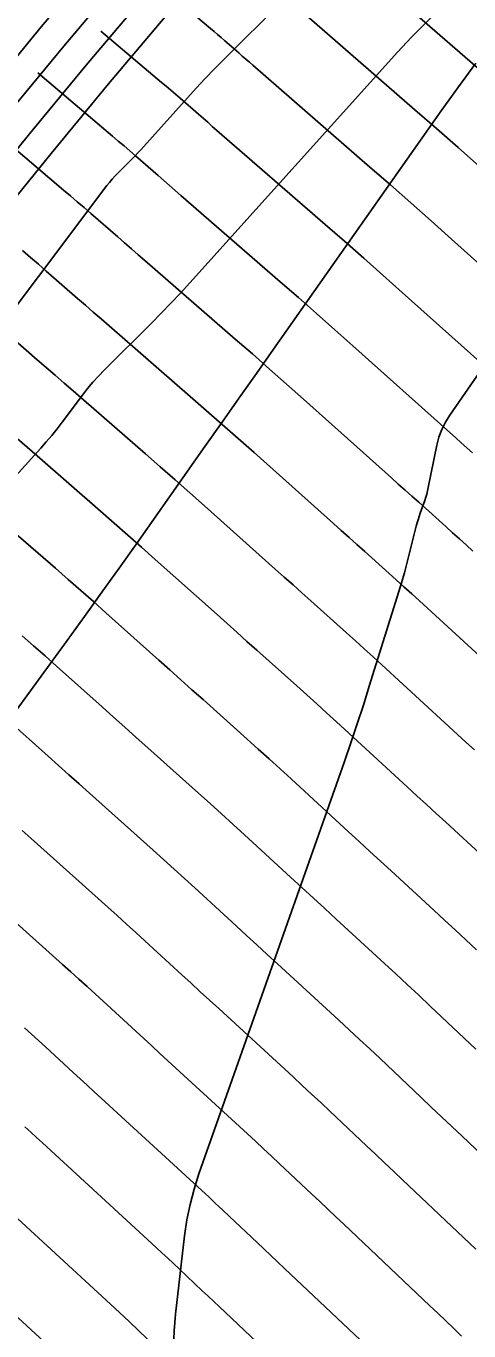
# Model space of a CAD drawing. Extents: x 1005228 to 1008882, y 1883389 to 1885754.
# Drawn here: x 1007867.2 to 1007885.5, y 1884787.6 to 1884841.4 of the extents above; entities that cross this region are included whole.
import ezdxf

# ---------------------------------------------------------------- set-up
doc = ezdxf.new("R2010")
doc.units = 0
for name, color, linetype in [('ATDIMS', 7, 'Continuous'), ('C-ANNO-NOTE', 7, 'Continuous'), ('S_BRIDGE', 7, 'Continuous'), ('TSOBSTACLE', 7, 'Continuous')]:
    doc.layers.add(name, color=color, linetype=linetype)

msp = doc.modelspace()

# ---------------------------------------------------------------- linework, layer by layer
at = {"layer": 'ATDIMS'}
for points in [[(1007885.938, 1884835.614), (1007885.052, 1884836.398), (1007884.163, 1884837.179), (1007883.272, 1884837.957), (1007878.071, 1884842.479), (1007877.97, 1884842.567), (1007877.87, 1884842.655), (1007877.769, 1884842.742), (1007877.668, 1884842.83), (1007877.265, 1884843.181), (1007877.164, 1884843.268), (1007877.063, 1884843.356), (1007876.961, 1884843.442), (1007876.86, 1884843.529), (1007875.533, 1884844.652)], [(1007867.086, 1884832.146), (1007867.413, 1884831.867), (1007867.738, 1884831.587), (1007868.062, 1884831.306), (1007869.357, 1884830.178), (1007869.681, 1884829.896), (1007870.005, 1884829.615), (1007870.329, 1884829.333), (1007870.652, 1884829.051), (1007874.006, 1884826.135), (1007874.666, 1884825.559), (1007875.325, 1884824.98), (1007875.981, 1884824.399), (1007876.635, 1884823.816), (1007879.908, 1884820.891), (1007880.232, 1884820.601), (1007880.556, 1884820.312), (1007880.88, 1884820.022), (1007881.204, 1884819.732), (1007882.499, 1884818.572), (1007882.822, 1884818.282), (1007883.145, 1884817.99), (1007883.466, 1884817.698), (1007883.787, 1884817.405), (1007887.8, 1884813.723)], [(1007866.449, 1884812.806), (1007868.148, 1884811.288), (1007868.573, 1884810.908), (1007868.997, 1884810.528), (1007869.422, 1884810.148), (1007869.846, 1884809.769), (1007872.475, 1884807.414), (1007872.906, 1884807.027), (1007873.336, 1884806.639), (1007873.764, 1884806.249), (1007874.192, 1884805.858), (1007875.899, 1884804.292), (1007876.326, 1884803.9), (1007876.752, 1884803.508), (1007877.179, 1884803.116), (1007877.605, 1884802.724), (1007880.129, 1884800.404), (1007880.557, 1884800.009), (1007880.983, 1884799.613), (1007881.409, 1884799.216), (1007881.833, 1884798.817), (1007883.527, 1884797.22), (1007883.95, 1884796.821), (1007884.373, 1884796.422), (1007884.797, 1884796.022), (1007885.22, 1884795.622), (1007887.691, 1884793.287)], [(1007865.48, 1884793.5), (1007870.711, 1884788.69), (1007870.905, 1884788.511), (1007871.097, 1884788.333), (1007871.289, 1884788.153), (1007871.481, 1884787.973), (1007872.246, 1884787.252)]]:
    msp.add_lwpolyline(points, dxfattribs=at)
at = {"layer": 'C-ANNO-NOTE'}
for points in [[(1007831.401, 1884798.876), (1007845.61, 1884812.682), (1007846.075, 1884813.112), (1007846.56, 1884813.517), (1007847.063, 1884813.898), (1007847.587, 1884814.255), (1007849.719, 1884815.632), (1007850.235, 1884815.995), (1007850.717, 1884816.396), (1007851.165, 1884816.835), (1007851.579, 1884817.311), (1007864.938, 1884833.969), (1007867.312, 1884836.898), (1007869.716, 1884839.802), (1007872.15, 1884842.68), (1007874.614, 1884845.533), (1007889.616, 1884862.718)], [(1007889.512, 1884860.767), (1007875.476, 1884844.688), (1007873.041, 1884841.868), (1007870.635, 1884839.024), (1007868.259, 1884836.155), (1007865.914, 1884833.26), (1007849.43, 1884812.705), (1007849.349, 1884812.612), (1007849.262, 1884812.526), (1007849.168, 1884812.448), (1007849.067, 1884812.377), (1007848.651, 1884812.108), (1007848.549, 1884812.039), (1007848.45, 1884811.965), (1007848.356, 1884811.885), (1007848.265, 1884811.801), (1007829.709, 1884793.773)], [(1007885.96, 1884860.443), (1007885.332, 1884859.643), (1007873.056, 1884845.58), (1007870.909, 1884843.095), (1007868.788, 1884840.587), (1007866.694, 1884838.057), (1007864.625, 1884835.506), (1007853.729, 1884821.917), (1007852.981, 1884821.057), (1007852.173, 1884820.266), (1007851.303, 1884819.542), (1007850.371, 1884818.887), (1007846.523, 1884816.401), (1007845.578, 1884815.758), (1007844.669, 1884815.07), (1007843.795, 1884814.338), (1007842.955, 1884813.562), (1007833.093, 1884803.979), (1007831.737, 1884802.657), (1007830.388, 1884801.329)], [(1007887.415, 1884851.998), (1007875.373, 1884840.013), (1007874.994, 1884839.631), (1007874.621, 1884839.244), (1007874.254, 1884838.852), (1007873.891, 1884838.455), (1007871.961, 1884836.309), (1007871.846, 1884836.184), (1007871.73, 1884836.06), (1007871.613, 1884835.938), (1007871.493, 1884835.818), (1007871.012, 1884835.34), (1007870.893, 1884835.218), (1007870.78, 1884835.093), (1007870.671, 1884834.963), (1007870.567, 1884834.829), (1007859.267, 1884819.817)], [(1007873.329, 1884787.249), (1007873.34, 1884787.591), (1007873.362, 1884787.931), (1007873.396, 1884788.271), (1007873.773, 1884791.513), (1007873.867, 1884792.162), (1007873.996, 1884792.803), (1007874.161, 1884793.436), (1007874.362, 1884794.061), (1007880.364, 1884811.078), (1007880.632, 1884811.849), (1007880.893, 1884812.622), (1007881.146, 1884813.398), (1007881.392, 1884814.176), (1007882.678, 1884818.312), (1007882.761, 1884818.583), (1007882.839, 1884818.855), (1007882.913, 1884819.128), (1007882.984, 1884819.402), (1007883.33, 1884820.777), (1007883.365, 1884820.912), (1007883.404, 1884821.046), (1007883.446, 1884821.179), (1007883.49, 1884821.312), (1007883.676, 1884821.838), (1007883.72, 1884821.971), (1007883.759, 1884822.104), (1007883.794, 1884822.239), (1007883.824, 1884822.376), (1007884.182, 1884824.125), (1007884.266, 1884824.456), (1007884.383, 1884824.772), (1007884.532, 1884825.076), (1007884.712, 1884825.365), (1007891.441, 1884835.061)]]:
    msp.add_lwpolyline(points, dxfattribs=at)
at = {"layer": 'S_BRIDGE'}
for points in [[(1007885.851, 1884867.926), (1007884.023, 1884861.929), (1007883.495, 1884860.469), (1007882.823, 1884859.089), (1007882.007, 1884857.789), (1007881.048, 1884856.568), (1007871.497, 1884845.627), (1007869.668, 1884843.509), (1007867.86, 1884841.372), (1007866.075, 1884839.216), (1007864.313, 1884837.042), (1007855.878, 1884826.523), (1007854.797, 1884825.28), (1007853.628, 1884824.136), (1007852.37, 1884823.089), (1007851.023, 1884822.142), (1007845.459, 1884818.547), (1007844.093, 1884817.617), (1007842.778, 1884816.623), (1007841.514, 1884815.564), (1007840.301, 1884814.442), (1007834.179, 1884808.494), (1007832.765, 1884807.115), (1007831.358, 1884805.73)], [(1007884.137, 1884841.954), (1007883.332, 1884841.154), (1007883.133, 1884840.952), (1007882.936, 1884840.748), (1007882.742, 1884840.541), (1007882.55, 1884840.331), (1007873.986, 1884830.814), (1007873.6, 1884830.391), (1007873.208, 1884829.974), (1007872.811, 1884829.562), (1007872.408, 1884829.155), (1007870.462, 1884827.223), (1007870.221, 1884826.974), (1007869.989, 1884826.717), (1007869.766, 1884826.453), (1007869.553, 1884826.179), (1007868.718, 1884825.071), (1007868.507, 1884824.796), (1007868.289, 1884824.527), (1007868.066, 1884824.262), (1007867.836, 1884824.002), (1007850.734, 1884805.089)], [(1007862.071, 1884806.692), (1007868.921, 1884816.067), (1007869.643, 1884817.06), (1007870.361, 1884818.055), (1007871.074, 1884819.054), (1007871.784, 1884820.057), (1007874.611, 1884824.071), (1007875.318, 1884825.075), (1007876.025, 1884826.078), (1007876.732, 1884827.082), (1007877.439, 1884828.086), (1007884.357, 1884837.91), (1007884.533, 1884838.158), (1007884.709, 1884838.406), (1007884.887, 1884838.653), (1007885.066, 1884838.899), (1007885.785, 1884839.881)]]:
    msp.add_lwpolyline(points, dxfattribs=at)
at = {"layer": 'TSOBSTACLE'}
for points in [[(1007886.063, 1884839.503), (1007885.125, 1884840.321), (1007879.555, 1884845.165), (1007879.443, 1884845.263), (1007879.33, 1884845.36), (1007879.106, 1884845.556), (1007879.049, 1884845.605), (1007878.993, 1884845.653), (1007878.936, 1884845.702), (1007878.88, 1884845.75), (1007878.14, 1884846.376)], [(1007889.506, 1884828.404), (1007884.785, 1884832.625), (1007883.947, 1884833.371), (1007883.107, 1884834.114), (1007882.264, 1884834.855), (1007881.418, 1884835.592), (1007876.587, 1884839.794), (1007876.442, 1884839.92), (1007876.297, 1884840.047), (1007876.151, 1884840.173), (1007876.006, 1884840.3), (1007875.424, 1884840.806), (1007875.279, 1884840.932), (1007875.133, 1884841.058), (1007874.986, 1884841.183), (1007874.84, 1884841.308), (1007872.926, 1884842.929)], [(1007887.107, 1884826.526), (1007882.747, 1884830.423), (1007881.955, 1884831.128), (1007881.161, 1884831.831), (1007880.364, 1884832.531), (1007879.565, 1884833.228), (1007875.104, 1884837.108), (1007874.914, 1884837.273), (1007874.724, 1884837.439), (1007874.534, 1884837.604), (1007874.344, 1884837.769), (1007873.584, 1884838.431), (1007873.394, 1884838.596), (1007873.203, 1884838.76), (1007873.011, 1884838.924), (1007872.82, 1884839.087), (1007870.319, 1884841.205)], [(1007885.653, 1884823.802), (1007885.416, 1884824.013), (1007885.18, 1884824.225), (1007884.944, 1884824.436), (1007884.707, 1884824.648), (1007880.71, 1884828.22), (1007879.964, 1884828.885), (1007879.216, 1884829.547), (1007878.465, 1884830.207), (1007877.712, 1884830.864), (1007873.62, 1884834.422), (1007873.385, 1884834.626), (1007873.151, 1884834.831), (1007872.916, 1884835.035), (1007872.681, 1884835.239), (1007871.743, 1884836.056), (1007871.508, 1884836.26), (1007871.273, 1884836.463), (1007871.036, 1884836.665), (1007870.799, 1884836.866), (1007867.711, 1884839.482)], [(1007865.104, 1884837.758), (1007868.779, 1884834.645), (1007869.061, 1884834.405), (1007869.343, 1884834.165), (1007869.623, 1884833.923), (1007869.903, 1884833.681), (1007871.019, 1884832.709), (1007871.298, 1884832.466), (1007871.578, 1884832.223), (1007871.857, 1884831.98), (1007872.136, 1884831.737), (1007875.859, 1884828.499), (1007876.566, 1884827.883), (1007877.27, 1884827.264), (1007877.972, 1884826.642), (1007878.673, 1884826.018), (1007882.308, 1884822.769), (1007882.588, 1884822.519), (1007882.868, 1884822.268), (1007883.148, 1884822.018), (1007883.428, 1884821.767), (1007884.548, 1884820.764), (1007884.828, 1884820.513), (1007885.107, 1884820.261), (1007885.385, 1884820.008), (1007885.662, 1884819.754)], [(1007866.221, 1884828.931), (1007867.695, 1884827.648), (1007868.063, 1884827.327), (1007868.432, 1884827.007), (1007868.8, 1884826.686), (1007869.169, 1884826.366), (1007872.153, 1884823.771), (1007872.767, 1884823.235), (1007873.379, 1884822.697), (1007873.99, 1884822.157), (1007874.598, 1884821.614), (1007877.509, 1884819.013), (1007877.877, 1884818.684), (1007878.244, 1884818.355), (1007878.612, 1884818.026), (1007878.98, 1884817.697), (1007880.45, 1884816.38), (1007880.817, 1884816.051), (1007881.183, 1884815.72), (1007881.548, 1884815.388), (1007881.912, 1884815.055), (1007885.378, 1884811.875), (1007885.73, 1884811.551)], [(1007866.859, 1884824.399), (1007867.272, 1884824.039), (1007867.685, 1884823.68), (1007870.299, 1884821.406), (1007870.867, 1884820.911), (1007871.434, 1884820.413), (1007871.998, 1884819.914), (1007872.561, 1884819.412), (1007875.11, 1884817.134), (1007875.521, 1884816.766), (1007875.933, 1884816.398), (1007876.344, 1884816.03), (1007876.755, 1884815.662), (1007878.401, 1884814.189), (1007878.811, 1884813.82), (1007879.221, 1884813.45), (1007879.629, 1884813.078), (1007880.037, 1884812.706), (1007882.957, 1884810.026), (1007883.354, 1884809.662), (1007883.75, 1884809.298), (1007884.146, 1884808.934), (1007884.542, 1884808.57), (1007886.126, 1884807.114)], [(1007885.811, 1884803.308), (1007885.375, 1884803.718), (1007884.938, 1884804.126), (1007884.5, 1884804.533), (1007884.06, 1884804.939), (1007882.298, 1884806.559), (1007881.858, 1884806.964), (1007881.417, 1884807.368), (1007880.977, 1884807.773), (1007880.536, 1884808.177), (1007878.162, 1884810.356), (1007877.711, 1884810.768), (1007877.259, 1884811.179), (1007876.806, 1884811.589), (1007876.351, 1884811.997), (1007874.531, 1884813.627), (1007874.076, 1884814.034), (1007873.621, 1884814.442), (1007873.166, 1884814.849), (1007872.71, 1884815.256), (1007870.524, 1884817.21), (1007870.007, 1884817.671), (1007869.488, 1884818.13), (1007868.968, 1884818.587), (1007868.446, 1884819.042), (1007866.201, 1884820.994)], [(1007867.069, 1884816.263), (1007867.543, 1884815.846), (1007868.015, 1884815.428), (1007868.486, 1884815.008), (1007870.368, 1884813.326), (1007870.839, 1884812.906), (1007871.309, 1884812.485), (1007871.779, 1884812.064), (1007872.249, 1884811.643), (1007874.343, 1884809.768), (1007874.821, 1884809.339), (1007875.297, 1884808.909), (1007875.772, 1884808.477), (1007876.246, 1884808.043), (1007878.139, 1884806.307), (1007878.612, 1884805.873), (1007879.085, 1884805.438), (1007879.558, 1884805.004), (1007880.031, 1884804.569), (1007882.012, 1884802.747), (1007882.487, 1884802.309), (1007882.96, 1884801.869), (1007883.432, 1884801.429), (1007883.903, 1884800.986), (1007885.783, 1884799.214)], [(1007885.792, 1884790.956), (1007882.778, 1884793.804), (1007882.401, 1884794.16), (1007882.024, 1884794.516), (1007881.647, 1884794.871), (1007881.27, 1884795.227), (1007879.762, 1884796.649), (1007879.385, 1884797.003), (1007879.006, 1884797.357), (1007878.626, 1884797.71), (1007878.245, 1884798.061), (1007875.18, 1884800.879), (1007874.8, 1884801.229), (1007874.42, 1884801.578), (1007874.04, 1884801.928), (1007873.659, 1884802.277), (1007872.137, 1884803.673), (1007871.756, 1884804.022), (1007871.374, 1884804.369), (1007870.991, 1884804.715), (1007870.607, 1884805.06), (1007867.443, 1884807.894), (1007867.064, 1884808.233)], [(1007865.04, 1884806.019), (1007868.739, 1884802.706), (1007869.076, 1884802.403), (1007869.413, 1884802.099), (1007869.748, 1884801.794), (1007870.083, 1884801.488), (1007871.42, 1884800.262), (1007871.754, 1884799.955), (1007872.088, 1884799.648), (1007872.422, 1884799.341), (1007872.755, 1884799.035), (1007876.362, 1884795.718), (1007876.696, 1884795.41), (1007877.029, 1884795.101), (1007877.361, 1884794.791), (1007877.692, 1884794.48), (1007879.014, 1884793.233), (1007879.345, 1884792.921), (1007879.675, 1884792.61), (1007880.006, 1884792.298), (1007880.336, 1884791.986), (1007883.892, 1884788.624), (1007884.221, 1884788.313), (1007884.548, 1884788.001), (1007884.874, 1884787.688), (1007885.2, 1884787.373)], [(1007881.993, 1884786.293), (1007877.894, 1884790.167), (1007877.61, 1884790.435), (1007877.326, 1884790.703), (1007877.042, 1884790.971), (1007876.758, 1884791.239), (1007875.622, 1884792.311), (1007875.337, 1884792.578), (1007875.052, 1884792.845), (1007874.765, 1884793.111), (1007874.478, 1884793.375), (1007870.33, 1884797.19), (1007870.043, 1884797.454), (1007869.755, 1884797.718), (1007869.468, 1884797.982), (1007869.18, 1884798.247), (1007868.029, 1884799.303), (1007867.74, 1884799.566), (1007867.451, 1884799.829), (1007867.162, 1884800.091)], [(1007867.181, 1884796.01), (1007867.423, 1884795.788), (1007867.664, 1884795.567), (1007867.905, 1884795.345), (1007872.595, 1884791.032), (1007872.835, 1884790.811), (1007873.074, 1884790.589), (1007873.313, 1884790.366), (1007873.551, 1884790.142), (1007874.502, 1884789.246), (1007874.74, 1884789.022), (1007874.977, 1884788.797), (1007875.215, 1884788.573), (1007875.452, 1884788.349), (1007880.094, 1884783.962)], [(1007868.828, 1884786.347), (1007863.055, 1884791.655)]]:
    msp.add_lwpolyline(points, dxfattribs=at)

doc.saveas('drawing.dxf')
